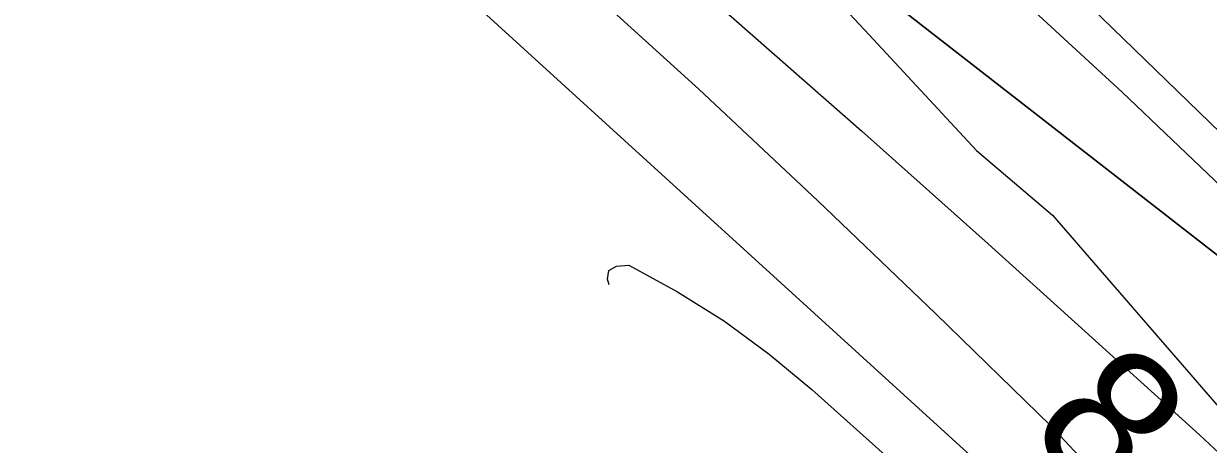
# Model space of a CAD drawing. Extents: x 3568792 to 3606828, y 529143 to 554785.
# Drawn here: x 3573791 to 3574353, y 540924 to 541123 of the extents above; entities that cross this region are included whole.
import ezdxf

# ---------------------------------------------------------------- set-up
doc = ezdxf.new("R2010")
doc.units = 0
for name, color, linetype in [('V-RIVR-EDGE', 7, 'Continuous'), ('V-RIVR-RANG', 7, 'Continuous'), ('V-TOPO-DPTH', 7, 'Continuous'), ('V-TOPO-MINR', 7, 'Continuous'), ('V-TOPO-WATR', 7, 'Continuous')]:
    doc.layers.add(name, color=color, linetype=linetype)

msp = doc.modelspace()

# ---------------------------------------------------------------- linework, layer by layer
at = {"layer": 'V-RIVR-EDGE'}
msp.add_lwpolyline([(3573780.38, 541434.56), (3573974.05, 541339.22), (3574007.01, 541313.33), (3574024.94, 541283.87), (3574050.05, 541242.38), (3574065.03, 541227.34), (3574083.01, 541215.89), (3574113.59, 541202.61), (3574132.16, 541184.55), (3574154.9, 541157.48), (3574192.02, 541117.77), (3574242.92, 541063.01), (3574278.86, 541032.3), (3574389.61, 540904.76), (3574426.07, 540841.64), (3574512.1, 540673.33), (3574548.66, 540647.43), (3574603.76, 540597.47), (3574652.27, 540549.92), (3574690.57, 540498.8)], dxfattribs=at)
at = {"layer": 'V-TOPO-DPTH'}
for points in [[(3574820.32, 540517.41), (3574794.33, 540554.08), (3574767.75, 540590.3), (3574740.3, 540625.87), (3574712.26, 540661), (3574466.89, 540960.89), (3574455.69, 540974.1), (3574444.2, 540987.04), (3574432.27, 540999.57), (3574420.04, 541011.83), (3573923.49, 541492.84), (3573901.27, 541513.78), (3573878.67, 541534.29), (3573855.52, 541554.17), (3573831.99, 541573.62), (3573807.95, 541592.45), (3573783.61, 541610.87)], [(3573783.61, 541610.87), (3573807.95, 541592.45), (3573831.99, 541573.62), (3573855.52, 541554.17), (3573878.67, 541534.29), (3573901.27, 541513.78), (3573923.49, 541492.84), (3574420.04, 541011.83), (3574432.27, 540999.57), (3574444.2, 540987.04), (3574455.69, 540974.1), (3574466.89, 540960.89), (3574712.26, 540661), (3574740.3, 540625.87), (3574767.75, 540590.3), (3574794.33, 540554.08), (3574820.32, 540517.41)], [(3575499.11, 539427.66), (3574585.6, 540708.28), (3574423.67, 540959.29), (3574423.2, 540960), (3574421.66, 540962.09), (3574420.48, 540963.53), (3574417.75, 540966.1), (3574415.79, 540967.79), (3574411.98, 540970.75), (3574409.55, 540972.62), (3574407.13, 540974.5), (3574404.71, 540976.37), (3574402.29, 540978.25), (3573997.25, 541293.29), (3573949.25, 541330.63), (3573901.24, 541367.98), (3573853.24, 541405.33), (3573805.24, 541442.68), (3573758.52, 541479.03)], [(3573758.52, 541479.03), (3573805.24, 541442.68), (3573853.24, 541405.33), (3573901.24, 541367.98), (3573949.25, 541330.63), (3573997.25, 541293.29), (3574402.29, 540978.25), (3574404.71, 540976.37), (3574407.13, 540974.5), (3574409.55, 540972.62), (3574411.98, 540970.75), (3574415.79, 540967.79), (3574417.75, 540966.1), (3574420.48, 540963.53), (3574421.66, 540962.09), (3574423.2, 540960), (3574423.67, 540959.29), (3574585.6, 540708.28), (3574628.75, 540647.8)], [(3574628.75, 540647.8), (3574261.07, 540720.58), (3574264.37, 540720.59), (3574271.23, 540720.81), (3574278.08, 540721.18), (3574337.74, 540725.3), (3574360.89, 540735.41), (3574376.45, 540749.79), (3574380.62, 540770.57), (3574377.19, 540795.61), (3574370.89, 540807.74), (3574351.19, 540841.55), (3574329.49, 540873.87), (3574304.79, 540903.96), (3574278.09, 540932.57), (3574223.54, 540985.62), (3574167.62, 541039.17), (3574111.15, 541092.12), (3574053.85, 541144.17), (3573996.01, 541195.63), (3573683.04, 541469.63)]]:
    msp.add_lwpolyline(points, dxfattribs=at)
at = {"layer": 'V-TOPO-MINR'}
for points in [[(3573783.61, 541610.87), (3573807.95, 541592.45), (3573831.99, 541573.62), (3573855.52, 541554.17), (3573878.67, 541534.29), (3573901.27, 541513.78), (3573923.49, 541492.84), (3574420.04, 541011.83), (3574432.27, 540999.57), (3574444.2, 540987.04), (3574455.69, 540974.1), (3574466.89, 540960.89), (3574712.26, 540661), (3574740.3, 540625.87), (3574767.75, 540590.3), (3574794.33, 540554.08), (3574820.32, 540517.41)], [(3573742.77, 541548.03), (3574058.46, 541307.06), (3574123.9, 541255.39), (3574188.15, 541202.33), (3574250.64, 541147.2), (3574311.94, 541090.69), (3574420.11, 540987.62), (3574426.31, 540981.49), (3574432.35, 540975.19), (3574438.14, 540968.68), (3574443.76, 540962.01), (3574509.01, 540881.53), (3574546.49, 540834.04), (3574583.11, 540785.91), (3574618.44, 540736.82), (3574652.92, 540687.1), (3574722.15, 540584.4), (3574731.45, 540569.2), (3575324.87, 539720.09)], [(3573713.54, 541472.91), (3574005.23, 541229.71), (3574066.75, 541177.81), (3574127.85, 541125.43), (3574188.33, 541072.34), (3574248.4, 541018.77), (3574348.69, 540928.28), (3574358.11, 540919.41), (3574367.28, 540910.3), (3574376.06, 540900.81), (3574384.59, 540891.07), (3574424.88, 540843.08), (3574446.44, 540814.59), (3574465.94, 540784.9), (3574482.35, 540753.39), (3574496.7, 540720.67), (3574500.62, 540710.33)], [(3573683.04, 541469.63), (3573996.01, 541195.63), (3574053.85, 541144.17), (3574111.15, 541092.12), (3574167.62, 541039.17), (3574223.54, 540985.62), (3574278.09, 540932.57), (3574304.79, 540903.96), (3574329.49, 540873.87), (3574351.19, 540841.55), (3574370.89, 540807.74), (3574377.19, 540795.61), (3574380.62, 540770.57), (3574376.45, 540749.79), (3574360.89, 540735.41), (3574337.74, 540725.3), (3574278.08, 540721.18), (3574271.23, 540720.81), (3574264.37, 540720.59), (3574261.07, 540720.58)], [(3573759.44, 541341.86), (3573817.25, 541295.28), (3573874.38, 541247.89), (3573930.48, 541199.3), (3573985.89, 541149.9), (3574277.36, 540884.44), (3574293.25, 540868.53), (3574308.03, 540851.73), (3574321.15, 540833.61), (3574333.17, 540814.61), (3574336.16, 540809.34), (3574337.18, 540796.54), (3574334.27, 540786.95), (3574325.45, 540782.18), (3574312.7, 540780.62), (3574286.64, 540789.12), (3574271.64, 540794.89), (3574257.17, 540801.63), (3574243.48, 540809.84), (3574230.31, 540819.04), (3574196.93, 540845.01)], [(3574068.7, 540999.33), (3574067.93, 541002), (3574068.45, 541006.17), (3574072.16, 541008.14), (3574078, 541008.63), (3574101.1, 540995.93), (3574123.4, 540982.07), (3574144.51, 540966.46), (3574164.84, 540949.68), (3574278.07, 540848.31), (3574284.84, 540841.63), (3574291.13, 540834.56), (3574296.71, 540826.91), (3574301.8, 540818.88), (3574303.07, 540816.65), (3574303.5, 540811.23), (3574302.27, 540807.17), (3574298.54, 540805.15), (3574293.14, 540804.49), (3574282.11, 540808.09), (3574275.82, 540810.6), (3574269.82, 540813.61)]]:
    msp.add_lwpolyline(points, dxfattribs=at)
at = {"layer": 'V-TOPO-WATR'}
msp.add_lwpolyline([(3573758.52, 541479.03), (3573805.24, 541442.68), (3573853.24, 541405.33), (3573901.24, 541367.98), (3573949.25, 541330.63), (3573997.25, 541293.29), (3574402.29, 540978.25), (3574404.71, 540976.37), (3574407.13, 540974.5), (3574409.55, 540972.62), (3574411.98, 540970.75), (3574415.79, 540967.79), (3574417.75, 540966.1), (3574420.48, 540963.53), (3574421.66, 540962.09), (3574423.2, 540960), (3574423.67, 540959.29), (3574585.6, 540708.28), (3575499.11, 539427.66)], dxfattribs=at)

# ---------------------------------------------------------------- texts
at = {"layer": 'V-RIVR-RANG'}
msp.add_text('8.7', height=67, rotation=314.7783, dxfattribs=at).set_placement((3574265.61, 540929.69))

doc.saveas('drawing.dxf')
